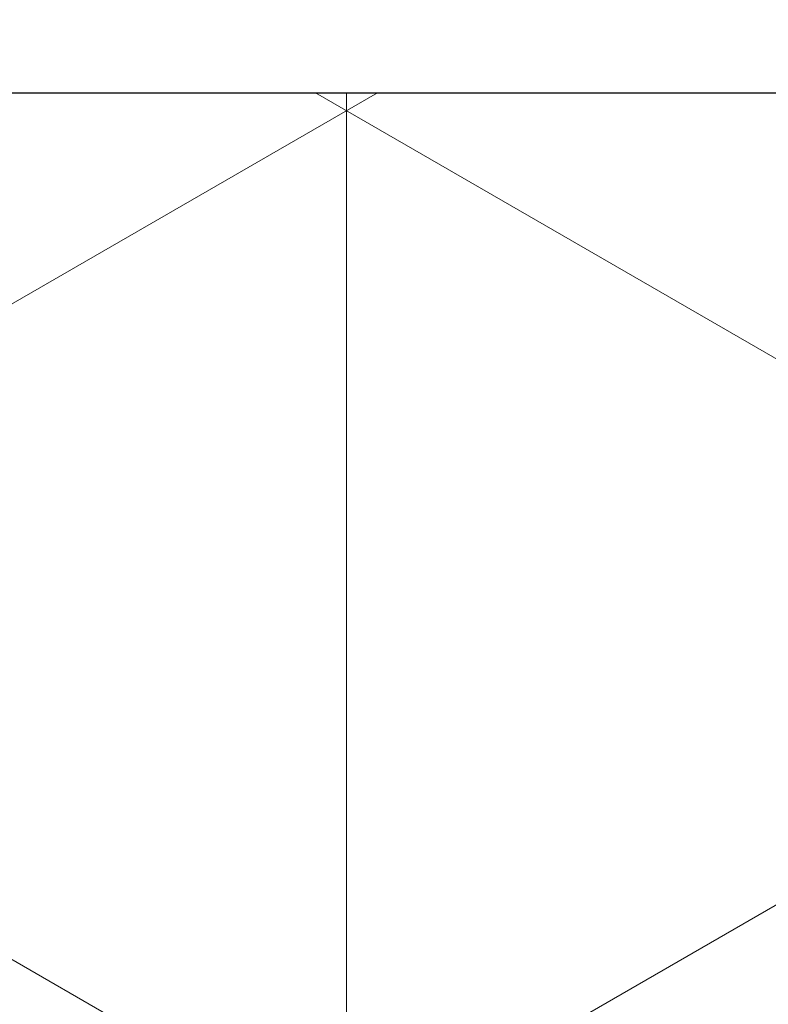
# Model space of a CAD drawing. Header units: millimetres. Extents: x -14064 to 10606674, y -83552 to 74051.
# Tile 511 of 656: x 28155.38 to 28156.7, y -16515.75 to -16514.01. Entities that reach past the tile are written whole.
import ezdxf

# ---------------------------------------------------------------- set-up
doc = ezdxf.new("R2010")
doc.units = ezdxf.units.MM

msp = doc.modelspace()

# ---------------------------------------------------------------- hatches: boundary and pattern name
at = {"lineweight": 5}
h = msp.add_hatch(dxfattribs=at)
h.set_pattern_fill('ANSI31', color=256)
h.set_pattern_definition([(45, (-34747.1418, -23888.6844), (-2.24506403, 2.24506403), [])])
h.paths.add_polyline_path([(28274.93738, -16512.1425), (28114.93738, -16512.1425), (28114.93738, -16514.1425), (28274.93738, -16514.1425)])
h = msp.add_hatch(dxfattribs=at)
h.set_pattern_fill('NET3', color=256, scale=0.5, angle=90)
h.set_pattern_definition([(90, (-34747.1418, -23888.6844), (-1.5875, 1e-16), []), (150, (-34747.1418, -23888.6844), (-0.79375, -1.37481533), []), (210, (-34747.1418, -23888.6844), (0.79375, -1.37481533), [])])
h.paths.add_polyline_path([(28234.93738, -16514.1425), (28154.93738, -16514.1425), (28154.93738, -16530.1425), (28234.93738, -16530.1425)])

# ---------------------------------------------------------------- linework, layer by layer
msp.add_line((27997.43875, -16514.1425), (28400.02442, -16514.1425))
msp.add_lwpolyline([(28114.93738, -16514.1425), (28274.93738, -16514.1425), (28274.93738, -16512.1425), (28114.93738, -16512.1425)], close=True)
msp.add_lwpolyline([(28154.93738, -16530.1425), (28234.93738, -16530.1425), (28234.93738, -16514.1425), (28154.93738, -16514.1425)], close=True, dxfattribs=at)

doc.saveas('drawing.dxf')
